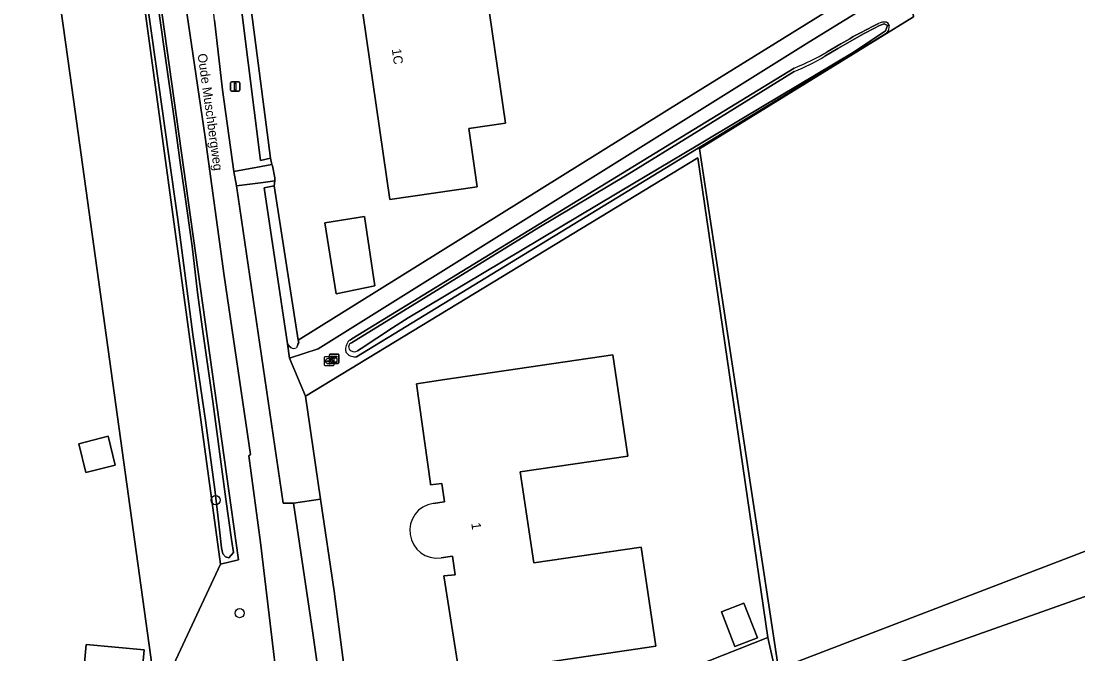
# Model space of a CAD drawing. Extents: x 162722 to 165104, y 384719 to 386284.
# Drawn here: x 164148.7 to 164262.4, y 385053.7 to 385121.7 of the extents above; entities that cross this region are included whole.
import ezdxf

# ---------------------------------------------------------------- set-up
doc = ezdxf.new("R2010")
doc.units = 0
for name, color, linetype in [('IMGEO_Boom', 7, 'Continuous'), ('IMGEO_Erf', 7, 'Continuous'), ('IMGEO_Grasland_agrarisch', 7, 'Continuous'), ('IMGEO_Grasland_overig', 7, 'Continuous'), ('IMGEO_Groenvoorziening', 7, 'Continuous'), ('IMGEO_Kast', 7, 'Continuous'), ('IMGEO_Lichtmast', 7, 'Continuous'), ('IMGEO_Loofbos', 7, 'Continuous'), ('IMGEO_Oever', 7, 'Continuous'), ('IMGEO_Openbare_ruimte_label', 7, 'Continuous'), ('IMGEO_Pand', 7, 'Continuous'), ('IMGEO_Pand_nummerreeks', 7, 'Continuous'), ('IMGEO_Rijbaan_lokaal_gesloten', 7, 'Continuous'), ('IMGEO_Rioolput', 7, 'Continuous'), ('IMGEO_Voetpad_halfverhard', 7, 'Continuous'), ('IMGEO_Voetpad_open', 7, 'Continuous'), ('IMGEO_Waterloop', 7, 'Continuous')]:
    doc.layers.add(name, color=color, linetype=linetype)

msp = doc.modelspace()

# ---------------------------------------------------------------- linework, layer by layer
at = {"layer": 'IMGEO_Boom'}
for centre in [(164169.6, 385070.22), (164172.19, 385058.07)]:
    msp.add_circle(centre, 0.489, dxfattribs=at)
at = {"layer": 'IMGEO_Erf'}
for points in [[(164163.26, 385048.67), (164153.96, 385115.89), (164147.89, 385159.15), (164138.56, 385158), (164106.1, 385141.08), (164107.2, 385132.89), (164107.86, 385128.07), (164109.93, 385113.43), (164111.01, 385105.5), (164114.57, 385079.48), (164115.38, 385073.49), (164118.85, 385048.37)], [(164170.28, 385146.85), (164172.76, 385147.03), (164173.38, 385142.6), (164170.37, 385142.23), (164170.54, 385141.08), (164170.99, 385141.21), (164172.49, 385128.9), (164172.59, 385127.86), (164173.25, 385123.91), (164173.46, 385122.74), (164175.51, 385106.99), (164175.67, 385106.32), (164175.71, 385106.16), (164175.97, 385104.88), (164175.96, 385104.56), (164175.92, 385104.01), (164178.48, 385087.43), (164219.79, 385113.12), (164220.53, 385113.58), (164240.96, 385126.27), (164237.83, 385149.49)], [(164193.02, 385069.87), (164194.22, 385070.04), (164193.96, 385072.01), (164192.73, 385071.88), (164192.71, 385072), (164191.23, 385082.74), (164194.26, 385083.18), (164212.34, 385085.85)], [(164212.34, 385085.85), (164213.95, 385074.96), (164202.38, 385073.26), (164203.83, 385063.48), (164215.39, 385065.18), (164216.96, 385054.52), (164195.84, 385051.4), (164194.17, 385062.08), (164195.37, 385062.2), (164195.08, 385064.19), (164193.89, 385064.02)]]:
    msp.add_lwpolyline(points, dxfattribs=at)
for points in [[(164197.33, 385134.72), (164200.81, 385110.76), (164196.84, 385110.18), (164197.76, 385103.92), (164188.36, 385102.55), (164183.97, 385132.78)], [(164221.49, 385107.05), (164179.29, 385081.39), (164180.89, 385070.32), (164182.36, 385060.42), (164185.26, 385038.21), (164197.28, 385042.9), (164229.04, 385055.46)], [(164186.72, 385093.28), (164182.57, 385092.42), (164181.34, 385100.04), (164185.64, 385100.73)], [(164154.87, 385076.29), (164158.03, 385077.09), (164158.8, 385074), (164155.65, 385073.21)], [(164225.49, 385054.48), (164224.03, 385058.2), (164226.44, 385059.14), (164227.9, 385055.42)], [(164155.14, 385048.76), (164155.69, 385054.69), (164161.92, 385054.11), (164161.36, 385048.18)]]:
    msp.add_lwpolyline(points, close=True, dxfattribs=at)
msp.add_arc((164193.45, 385066.95), 2.96, 98.4167, 278.3947, dxfattribs=at)
at = {"layer": 'IMGEO_Grasland_agrarisch'}
msp.add_lwpolyline([(164292.21, 385149.4), (164255.66, 385126.31), (164253.22, 385131.71), (164252.48, 385133.34), (164244.01, 385128.16), (164244.69, 385122.21), (164221.69, 385107.99), (164230.18, 385052.07), (164300.52, 385079.04)], close=True, dxfattribs=at)
at = {"layer": 'IMGEO_Grasland_overig'}
for points in [[(164300.52, 385079.04), (164230.18, 385052.07), (164221.69, 385107.99), (164244.69, 385122.21), (164244.01, 385128.16), (164240.96, 385126.27), (164241.27, 385124.33), (164233.44, 385119.49), (164220.83, 385111.6), (164180.65, 385086.48), (164177.57, 385085.49), (164179.29, 385081.39), (164221.49, 385107.05), (164229.04, 385055.46), (164230.58, 385048.58), (164240.8, 385051.93), (164304.18, 385074.38)], [(164235.4, 385118.43), (164236.9, 385119.3), (164237.84, 385119.85), (164238.22, 385120.07), (164238.99, 385120.48), (164240.35, 385121.18), (164240.93, 385121.47)], [(164241.79, 385121.63), (164241.95, 385121.54), (164242.07, 385121.24)], [(164241.85, 385120.5), (164241.68, 385120.36), (164221.36, 385107.95)], [(164184.07, 385087.43), (164184.27, 385087.56), (164221.05, 385110.07), (164231.87, 385116.69)], [(164221.36, 385107.95), (164184.76, 385085.64)], [(164183.71, 385086.04), (164183.63, 385086.15)]]:
    msp.add_lwpolyline(points, dxfattribs=at)
for centre, radius, start, end in [((164241.59, 385120.27), 1.37, 81.7747, 118.8821), ((164241.28, 385121.07), 0.807, 315.2978, 11.9062), ((164222.49, 385140.32), 25.42, 291.6617, 300.5441), ((164184.59, 385086.62), 0.969, 122.3471, 146.2382), ((164184.72, 385086.44), 1.15, 159.823, 174.3941), ((164185.02, 385086.54), 1.44, 179.4352, 195.586), ((164185.21, 385086.33), 1.64, 149.9616, 162.1799), ((164184.45, 385086.61), 0.93, 218.0278, 256.6584), ((164184.8, 385087.93), 2.3, 255.6812, 269.0302)]:
    msp.add_arc(centre, radius, start, end, dxfattribs=at)
at = {"layer": 'IMGEO_Groenvoorziening'}
for points in [[(164177.4, 385040.72), (164174.42, 385065.65), (164173.17, 385074.99), (164173.35, 385075.14), (164170.54, 385094.33), (164168.47, 385109.25), (164165.21, 385131.4), (164163.83, 385141.88), (164162.1, 385159.88), (164160.78, 385162.13), (164160.21, 385163.1), (164157.45, 385163.79), (164157.66, 385161.49), (164158.52, 385161.58), (164159.58, 385153.23), (164159.72, 385149.79), (164160.53, 385146.27), (164172.07, 385063.82), (164170.12, 385063.35), (164163.26, 385048.67)], [(164220.83, 385111.6), (164233.44, 385119.49), (164241.27, 385124.33), (164240.96, 385126.27), (164220.53, 385113.58), (164219.79, 385113.12), (164178.48, 385087.43), (164178.56, 385087.16), (164178.46, 385086.98), (164178.42, 385086.83)], [(164169.49, 385121.83), (164170.34, 385114.34), (164171.57, 385105.56), (164174.51, 385106.11), (164175.67, 385106.32), (164175.51, 385106.99), (164174.42, 385106.74), (164172.41, 385122.7)], [(164177.69, 385086.65), (164177.53, 385086.79), (164177.33, 385087.04), (164177.57, 385085.49), (164180.65, 385086.48), (164220.83, 385111.6)], [(164214.76, 385043.38), (164230.58, 385048.58), (164229.04, 385055.46), (164197.28, 385042.9), (164185.26, 385038.21), (164182.34, 385037.75), (164182.89, 385033.92), (164185.24, 385031.71)]]:
    msp.add_lwpolyline(points, dxfattribs=at)
msp.add_lwpolyline([(164174.81, 385103.8), (164175.92, 385104.01), (164175.96, 385104.56), (164174.73, 385104.4), (164171.84, 385104.02), (164176.87, 385069.88), (164177.99, 385069.91), (164180.89, 385070.32), (164179.29, 385081.39), (164177.57, 385085.49), (164177.33, 385087.04)], close=True, dxfattribs=at)
for centre, radius, start, end in [((164178.01, 385087.08), 0.54, 234.0683, 301.1278), ((164178.04, 385086.93), 0.398, 309.2451, 344.6873)]:
    msp.add_arc(centre, radius, start, end, dxfattribs=at)
at = {"layer": 'IMGEO_Kast'}
for p, q in [((164181.86, 385085), (164181.86, 385085.84)), ((164181.86, 385085.84), (164181.86, 385085)), ((164181.93, 385085.93), (164182.77, 385085.93)), ((164182.77, 385085.93), (164181.93, 385085.93)), ((164182.86, 385085.85), (164182.86, 385085.01)), ((164182.86, 385085.01), (164182.86, 385085.85)), ((164182.78, 385084.93), (164181.94, 385084.93)), ((164181.94, 385084.93), (164182.78, 385084.93))]:
    msp.add_line(p, q, dxfattribs=at)
for points in [[(164182.05, 385085.72), (164182.65, 385085.72), (164182.65, 385085.63), (164182.05, 385085.63), (164182.05, 385085.72)], [(164182.05, 385085.54), (164182.65, 385085.54), (164182.65, 385085.05), (164182.05, 385085.05), (164182.05, 385085.54)]]:
    msp.add_lwpolyline(points, dxfattribs=at)
msp.add_circle((164182.13, 385085.39), 0.0377, dxfattribs=at)
for centre, start, end in [((164181.93, 385085.85), 92.4484, 184.2845), ((164181.93, 385085.85), 92.4484, 184.2845), ((164181.93, 385085.01), 182.4484, 274.2845), ((164181.93, 385085.01), 182.4484, 274.2845), ((164182.78, 385085.85), 2.4484, 94.2845), ((164182.78, 385085.85), 2.4484, 94.2845), ((164182.78, 385085.01), 272.4484, 4.2845), ((164182.78, 385085.01), 272.4484, 4.2845)]:
    msp.add_arc(centre, 0.0779, start, end, dxfattribs=at)
at = {"layer": 'IMGEO_Lichtmast'}
for p, q in [((164171.22, 385114.31), (164171.22, 385115.11)), ((164171.22, 385115.11), (164171.22, 385114.31)), ((164171.32, 385115.21), (164172.11, 385115.21)), ((164172.11, 385115.21), (164171.32, 385115.21)), ((164172.21, 385115.11), (164172.21, 385114.31)), ((164172.21, 385114.31), (164172.21, 385115.11)), ((164172.11, 385114.21), (164171.32, 385114.21)), ((164171.32, 385114.21), (164172.11, 385114.21))]:
    msp.add_line(p, q, dxfattribs=at)
msp.add_lwpolyline([(164171.64, 385115.08), (164171.79, 385115.08), (164171.79, 385114.33), (164171.64, 385114.33), (164171.64, 385115.08)], dxfattribs=at)
for centre, start, end in [((164171.32, 385115.11), 90, 180), ((164171.32, 385115.11), 90, 180), ((164172.11, 385115.11), 0, 90), ((164172.11, 385115.11), 360, 90), ((164171.32, 385114.31), 180, 270), ((164171.32, 385114.31), 180, 270), ((164172.11, 385114.31), 270, 0), ((164172.11, 385114.31), 270, 0)]:
    msp.add_arc(centre, 0.1, start, end, dxfattribs=at)
at = {"layer": 'IMGEO_Loofbos'}
for points in [[(164158.87, 385145.97), (164157.67, 385149.11), (164157.66, 385152.71), (164157.07, 385161.43), (164157.66, 385161.49), (164157.45, 385163.79), (164146.19, 385166.59), (164145.39, 385166.79), (164125.88, 385156.95), (164105.35, 385146.6), (164106.1, 385141.08), (164138.56, 385158), (164147.89, 385159.15), (164153.96, 385115.89), (164163.26, 385048.67), (164170.12, 385063.35)], [(164323.92, 385063.65), (164325.86, 385065.21), (164331.33, 385068.99), (164337.17, 385072.18), (164346.57, 385076.08), (164369.39, 385083.93), (164370.13, 385086.22), (164354.56, 385083.89), (164342.43, 385082.53), (164311.29, 385079.85), (164305.34, 385078.79), (164303.96, 385078.11), (164304.04, 385077.11), (164304.18, 385074.38), (164240.8, 385051.93), (164241.35, 385051.17), (164248.33, 385041.53), (164255.25, 385033.87), (164265.34, 385027.02), (164268.08, 385024.03), (164282.18, 385029.02), (164285.66, 385031.44), (164287.51, 385032.76), (164304.54, 385046.53)]]:
    msp.add_lwpolyline(points, close=True, dxfattribs=at)
at = {"layer": 'IMGEO_Oever'}
msp.add_lwpolyline([(164160.53, 385146.27), (164159.72, 385149.79), (164159.58, 385153.23), (164158.52, 385161.58), (164157.66, 385161.49), (164157.07, 385161.43), (164157.66, 385152.71), (164157.67, 385149.11), (164158.87, 385145.97), (164170.12, 385063.35), (164172.07, 385063.82)], close=True, dxfattribs=at)
for points in [[(164163.29, 385124.38), (164164.09, 385118.52), (164165.26, 385110.5), (164165.74, 385106.78), (164166.28, 385103.08), (164167.08, 385097.52), (164167.67, 385092.57), (164168.15, 385088.86), (164169.29, 385080.83), (164170.7, 385070.32), (164171.3, 385065.99), (164171.52, 385064.6), (164171.04, 385064.03), (164170.68, 385064.13), (164170.39, 385064.45), (164170.23, 385065.1), (164169.96, 385067.66), (164169.51, 385071.37), (164168.53, 385078.79), (164167.15, 385088.04), (164165.53, 385100.41), (164164.53, 385107.47), (164162.75, 385120.18), (164161.96, 385125.74)], [(164235.17, 385117.96), (164236.57, 385118.79), (164239.41, 385120.42), (164240.5, 385120.97), (164241.06, 385121.26), (164241.53, 385121.45), (164241.89, 385121.28), (164241.7, 385120.69), (164238.13, 385118.34), (164226.42, 385111.35), (164221.31, 385108.3), (164214.67, 385104.34), (164190.34, 385089.83), (164188.64, 385088.74), (164186.96, 385087.63), (164185.28, 385086.52), (164184.87, 385086.28)], [(164240.93, 385121.47), (164240.35, 385121.18), (164238.99, 385120.48), (164238.22, 385120.07), (164237.84, 385119.85), (164236.9, 385119.3), (164235.4, 385118.43)], [(164242.07, 385121.24), (164241.95, 385121.54), (164241.79, 385121.63)], [(164221.36, 385107.95), (164241.68, 385120.36), (164241.85, 385120.5)], [(164231.87, 385116.69), (164221.05, 385110.07), (164184.27, 385087.56), (164184.07, 385087.43)], [(164213.88, 385105.21), (164221.11, 385109.67), (164231.88, 385116.33)], [(164184.76, 385085.64), (164221.36, 385107.95)], [(164184.1, 385087.07), (164184.21, 385087.15), (164204.38, 385099.54), (164213.88, 385105.21)], [(164183.63, 385086.15), (164183.71, 385086.04)]]:
    msp.add_lwpolyline(points, dxfattribs=at)
for centre, radius, start, end in [((164241.59, 385120.27), 1.37, 81.7747, 118.8821), ((164241.28, 385121.07), 0.807, 315.2978, 11.9062), ((164222.49, 385140.32), 25.42, 291.6617, 300.5441), ((164222.75, 385138.93), 24.37, 292.0007, 300.6409), ((164184.59, 385086.62), 0.969, 122.3471, 146.2382), ((164184.72, 385086.44), 1.15, 159.823, 174.3941), ((164185.02, 385086.54), 1.44, 179.4352, 195.586), ((164185.21, 385086.33), 1.64, 149.9616, 162.1799), ((164184.39, 385086.68), 0.484, 126.3464, 174.416), ((164184.46, 385086.75), 0.55, 182.199, 241.2515), ((164184.52, 385086.93), 0.741, 243.7026, 297.9924), ((164184.45, 385086.61), 0.93, 218.0278, 256.6584), ((164184.8, 385087.93), 2.3, 255.6812, 269.0302)]:
    msp.add_arc(centre, radius, start, end, dxfattribs=at)
at = {"layer": 'IMGEO_Pand'}
for points in [[(164200.81, 385110.76), (164197.33, 385134.72), (164183.97, 385132.78), (164188.36, 385102.55), (164197.76, 385103.92), (164196.84, 385110.18)], [(164185.64, 385100.73), (164181.34, 385100.04), (164182.57, 385092.42), (164186.72, 385093.28)], [(164154.87, 385076.29), (164155.65, 385073.21), (164158.8, 385074), (164158.03, 385077.09)], [(164225.49, 385054.48), (164227.9, 385055.42), (164226.44, 385059.14), (164224.03, 385058.2)], [(164155.14, 385048.76), (164161.36, 385048.18), (164161.92, 385054.11), (164155.69, 385054.69)]]:
    msp.add_lwpolyline(points, close=True, dxfattribs=at)
msp.add_lwpolyline([(164193.89, 385064.02), (164195.08, 385064.19), (164195.37, 385062.2), (164194.17, 385062.08), (164195.84, 385051.4), (164216.96, 385054.52), (164215.39, 385065.18), (164203.83, 385063.48), (164202.38, 385073.26), (164213.95, 385074.96), (164212.34, 385085.85), (164194.26, 385083.18), (164191.23, 385082.74), (164192.71, 385072), (164192.73, 385071.88), (164193.96, 385072.01), (164194.22, 385070.04), (164193.02, 385069.87)], dxfattribs=at)
msp.add_arc((164193.45, 385066.95), 2.96, 98.4167, 278.3947, dxfattribs=at)
at = {"layer": 'IMGEO_Rijbaan_lokaal_gesloten'}
msp.add_lwpolyline([(164182.14, 385041.39), (164180.05, 385055.93), (164177.99, 385069.91), (164176.87, 385069.88), (164171.84, 385104.02), (164171.57, 385105.56), (164170.34, 385114.34), (164169.49, 385121.83), (164168.76, 385128.9), (164167.64, 385138.18), (164167.3, 385140.42), (164166.58, 385148.24), (164166.11, 385151.94), (164165.33, 385159.75), (164165.26, 385160.28), (164162.1, 385159.88), (164163.83, 385141.88), (164165.21, 385131.4), (164168.47, 385109.25), (164170.54, 385094.33), (164173.35, 385075.14), (164173.17, 385074.99), (164174.42, 385065.65), (164177.4, 385040.72)], dxfattribs=at)
at = {"layer": 'IMGEO_Rioolput'}
for p, q in [((164181.32, 385084.74), (164181.32, 385085.6)), ((164181.39, 385085.67), (164182.25, 385085.67)), ((164181.58, 385085.16), (164181.58, 385085.18)), ((164181.62, 385085.21), (164182.02, 385085.21)), ((164182.02, 385085.13), (164181.62, 385085.13)), ((164181.81, 385085.45), (164181.83, 385085.45)), ((164182.06, 385085.18), (164182.06, 385085.16)), ((164182.32, 385085.6), (164182.32, 385084.74)), ((164182.25, 385084.67), (164181.39, 385084.67)), ((164181.83, 385084.89), (164181.8, 385084.89))]:
    msp.add_line(p, q, dxfattribs=at)
for points in [[(164181.32, 385084.74), (164181.32, 385085.6)], [(164181.39, 385085.67), (164182.25, 385085.67)], [(164182.32, 385085.6), (164182.32, 385084.74)], [(164182.25, 385084.67), (164181.39, 385084.67)]]:
    msp.add_lwpolyline(points, dxfattribs=at)
for centre, radius, start, end in [((164181.4, 385085.59), 0.0765, 91.552, 178.448), ((164181.4, 385085.59), 0.0765, 91.552, 178.448), ((164181.62, 385085.17), 0.0403, 85.8775, 175.7526), ((164181.61, 385085.16), 0.0366, 178.938, 274.7102), ((164182.02, 385085.17), 0.0386, 1.7309, 96.639), ((164182.02, 385085.17), 0.043, 264.8664, 352.4533), ((164182.24, 385085.59), 0.0765, 1.552, 88.448), ((164182.24, 385085.59), 0.0765, 1.552, 88.448), ((164181.4, 385084.75), 0.0765, 181.552, 268.448), ((164181.4, 385084.75), 0.0765, 181.552, 268.448), ((164182.24, 385084.75), 0.0765, 271.552, 358.448), ((164182.24, 385084.75), 0.0765, 271.552, 358.448)]:
    msp.add_arc(centre, radius, start, end, dxfattribs=at)
for centre, major_axis, ratio, start_param, end_param in [((164181.81, 385085.17), (-0.387, 0.002), 0.722429, 4.712389, 7.853982), ((164181.83, 385085.17), (-0.39, 0.002), 0.717154, 1.570796, 4.712389)]:
    msp.add_ellipse(centre, major_axis=major_axis, ratio=ratio, start_param=start_param, end_param=end_param, dxfattribs=at)
at = {"layer": 'IMGEO_Voetpad_halfverhard'}
msp.add_lwpolyline([(164175.71, 385106.16), (164175.67, 385106.32), (164174.51, 385106.11), (164171.57, 385105.56), (164171.84, 385104.02), (164174.73, 385104.4), (164175.96, 385104.56), (164175.97, 385104.88)], close=True, dxfattribs=at)
at = {"layer": 'IMGEO_Voetpad_open'}
msp.add_lwpolyline([(164182.36, 385060.42), (164180.89, 385070.32), (164177.99, 385069.91), (164180.05, 385055.93), (164182.14, 385041.39), (164181.88, 385041.34), (164182.34, 385037.75), (164185.26, 385038.21)], close=True, dxfattribs=at)
at = {"layer": 'IMGEO_Waterloop'}
for points in [[(164161.96, 385125.74), (164162.75, 385120.18), (164164.53, 385107.47), (164165.53, 385100.41), (164167.15, 385088.04), (164168.53, 385078.79), (164169.51, 385071.37), (164169.96, 385067.66), (164170.23, 385065.1), (164170.39, 385064.45), (164170.68, 385064.13), (164171.04, 385064.03), (164171.52, 385064.6), (164171.3, 385065.99), (164170.7, 385070.32), (164169.29, 385080.83), (164168.15, 385088.86), (164167.67, 385092.57), (164167.08, 385097.52), (164166.28, 385103.08), (164165.74, 385106.78), (164165.26, 385110.5), (164164.09, 385118.52), (164163.29, 385124.38)], [(164214.67, 385104.34), (164221.31, 385108.3), (164226.42, 385111.35), (164238.13, 385118.34), (164241.7, 385120.69), (164241.89, 385121.28), (164241.53, 385121.45), (164241.06, 385121.26), (164240.5, 385120.97), (164239.41, 385120.42), (164236.57, 385118.79), (164235.17, 385117.96)], [(164231.88, 385116.33), (164221.11, 385109.67), (164213.88, 385105.21), (164204.38, 385099.54), (164184.21, 385087.15), (164184.1, 385087.07)], [(164184.87, 385086.28), (164185.28, 385086.52), (164186.96, 385087.63), (164188.64, 385088.74), (164190.34, 385089.83), (164214.67, 385104.34)], [(164175.92, 385104.01), (164174.81, 385103.8), (164177.33, 385087.04), (164177.53, 385086.79), (164177.69, 385086.65)], [(164178.42, 385086.83), (164178.46, 385086.98), (164178.56, 385087.16), (164178.48, 385087.43), (164175.92, 385104.01)]]:
    msp.add_lwpolyline(points, dxfattribs=at)
msp.add_lwpolyline([(164174.42, 385106.74), (164175.51, 385106.99), (164173.46, 385122.74), (164172.41, 385122.7)], close=True, dxfattribs=at)
for centre, radius, start, end in [((164222.75, 385138.93), 24.37, 292.0007, 300.6409), ((164178.01, 385087.08), 0.54, 234.0683, 301.1278), ((164178.04, 385086.93), 0.398, 309.2451, 344.6873), ((164184.39, 385086.68), 0.484, 126.3464, 174.416), ((164184.46, 385086.75), 0.55, 182.199, 241.2515), ((164184.52, 385086.93), 0.741, 243.7026, 297.9924)]:
    msp.add_arc(centre, radius, start, end, dxfattribs=at)

# ---------------------------------------------------------------- texts
at = {"layer": 'IMGEO_Openbare_ruimte_label'}
msp.add_text('Oude Muschbergweg', height=1, rotation=277.9356, dxfattribs=at).set_placement((164167.66, 385118.19))
at = {"layer": 'IMGEO_Pand_nummerreeks'}
for s, rotation, p in [('1C', 278.2464, (164188.56, 385118.71)), ('1', 278.1721, (164197.11, 385067.73))]:
    msp.add_text(s, height=1, rotation=rotation, dxfattribs=at).set_placement(p)

doc.saveas('drawing.dxf')
